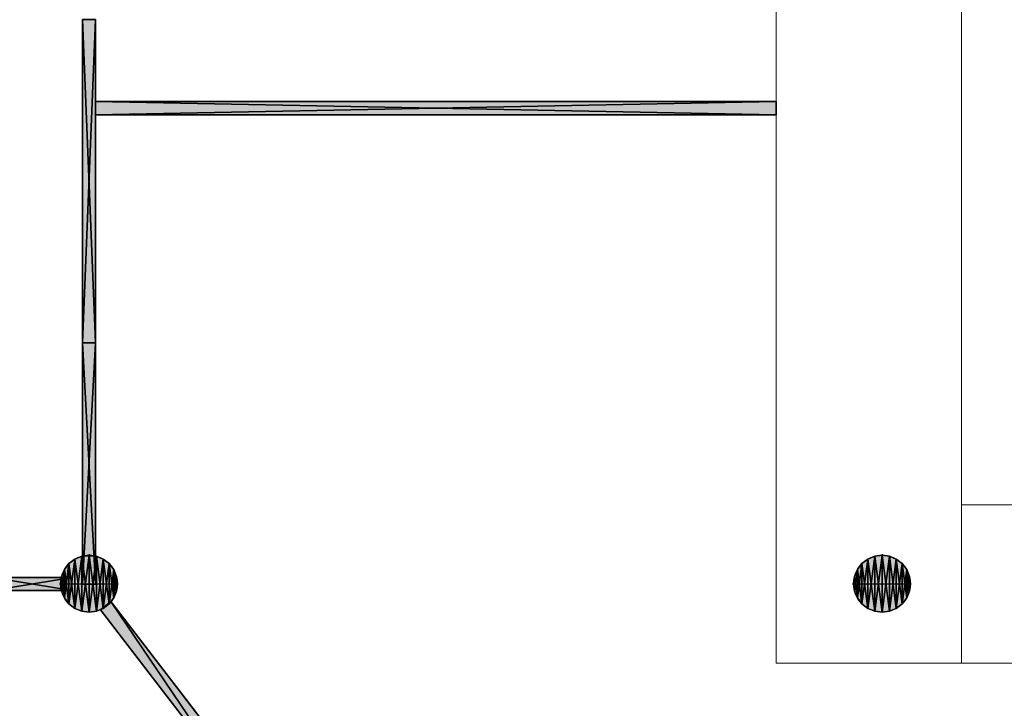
# Model space of a CAD drawing. Header units: inches. Extents: x 15 to 546804, y -66 to 267312.
# Tile 278 of 478: x 408342 to 415792, y 141915 to 147126. Entities that reach past the tile are written whole.
import ezdxf

# ---------------------------------------------------------------- set-up
doc = ezdxf.new("R2010")
doc.units = ezdxf.units.IN
doc.header["$MEASUREMENT"] = 0

msp = doc.modelspace()

# ---------------------------------------------------------------- hatches: boundary and pattern name
at = {"lineweight": 20}
h = msp.add_hatch(color=7, dxfattribs=at)
h.dxf.hatch_style = 1
h.paths.add_polyline_path([(408817.1, 143067.2), (408917.1, 143067.2), (408917.1, 147124.8), (408817.1, 147124.8)])
h = msp.add_hatch(color=7, dxfattribs=at)
h.dxf.hatch_style = 1
h.paths.add_polyline_path([(406419.1, 145905.7), (405815.1, 145905.7), (405815.1, 145805.7), (406419.1, 145805.7)])
h.paths.add_polyline_path([(405715.1, 146505.7), (401067.1, 146505.7), (401067.1, 146405.7), (405715.1, 146405.7)])
h.paths.add_polyline_path([(414067.1, 146505.7), (408917.1, 146505.7), (408917.1, 146405.7), (414067.1, 146405.7)])
h = msp.add_hatch(color=7, dxfattribs=at)
h.dxf.hatch_style = 1
h.paths.add_polyline_path([(408867.1, 143073.1), (408867.1, 142857.7), (409082.5, 142857.7, 0.414214)])
h.paths.add_polyline_path([(408867.1, 143073.1, 0.414214), (408651.7, 142857.7), (408867.1, 142857.7)])
h.paths.add_polyline_path([(408867.1, 142857.7), (408651.7, 142857.7, 0.414214), (408867.1, 142642.3)])
h.paths.add_polyline_path([(409082.5, 142857.7), (408867.1, 142857.7), (408867.1, 142642.3, 0.414214)])
h = msp.add_hatch(color=7, dxfattribs=at)
h.dxf.hatch_style = 1
h.paths.add_polyline_path([(414867.1, 143073.1), (414867.1, 142857.7), (415082.5, 142857.7, 0.414214)])
h.paths.add_polyline_path([(414867.1, 143073.1, 0.414214), (414651.7, 142857.7), (414867.1, 142857.7)])
h.paths.add_polyline_path([(414867.1, 142857.7), (414651.7, 142857.7, 0.414214), (414867.1, 142642.3)])
h.paths.add_polyline_path([(415082.5, 142857.7), (414867.1, 142857.7), (414867.1, 142642.3, 0.414214)])
h = msp.add_hatch(color=7, dxfattribs=at)
h.dxf.hatch_style = 1
h.paths.add_polyline_path([(408657.1, 142905.7), (408132.8, 142905.7), (408132.8, 142805.7), (408658, 142805.7, -0.060993), (408651.7, 142857.7, -0.056264)])
h.paths.add_polyline_path([(407203.8, 142905.7), (406709, 142905.7, -0.056264), (406714.4, 142857.7, -0.060993), (406708, 142805.7), (407203.8, 142805.7)])
h = msp.add_hatch(color=7, dxfattribs=at)
h.dxf.hatch_style = 1
h.paths.add_polyline_path([(408954, 142660.5), (409965.5, 141343.7), (410043.1, 141403.3), (409032.5, 142722.5)])

# ---------------------------------------------------------------- linework, layer by layer
at = {"color": 7, "lineweight": 20}
for p, q in [((415467.1, 157855.7), (415467.1, 143455.7)), ((415467.1, 157855.7, 300), (415467.1, 143455.7, 300)), ((415467.1, 157855.7, 7500), (415467.1, 143455.7, 7500)), ((415467.1, 157855.7, 3000), (415467.1, 143135.7, 3000)), ((415467.1, 157855.7), (415467.1, 143455.7)), ((414067.1, 156655.7, 300), (414067.1, 142255.7, 300)), ((414067.1, 156655.7), (414067.1, 142255.7)), ((414067.1, 156655.7, 300), (414067.1, 142255.7, 300)), ((414067.1, 156655.7, 300), (414067.1, 142255.7, 300)), ((408917.1, 147124.8, 0), (408817.1, 147124.8, 0)), ((408817.1, 147124.8, 0), (408817.1, 143067.2, 0)), ((408917.1, 143067.2, 0), (408917.1, 147124.8, 0)), ((415467.1, 143455.7, 300), (415467.1, 142255.7, 300)), ((435867.1, 143455.7), (415467.1, 143455.7)), ((415467.1, 143455.7, 300), (435867.1, 143455.7, 300)), ((415467.1, 143455.7, 7500), (435867.1, 143455.7, 7500)), ((415467.1, 143455.7), (435867.1, 143455.7)), ((408817.1, 143067.2, 0), (408917.1, 143067.2, 0)), ((408867.1, 142798.7, 300), (408867.1, 142855.7, 300)), ((409032.5, 142722.5), (408954, 142660.5)), ((410043.1, 141403.3), (409032.5, 142722.5)), ((408954, 142660.5), (409965.5, 141343.7)), ((414067.1, 142255.7, 300), (415467.1, 142255.7, 300)), ((414067.1, 142255.7), (415467.1, 142255.7)), ((414067.1, 142255.7, 300), (414067.1, 142255.7)), ((414067.1, 142255.7, 300), (425667.1, 142255.7, 300)), ((414067.1, 142255.7, 300), (420867.1, 142255.7, 300)), ((414467.1, 142255.7, 300), (425667.1, 142255.7, 300)), ((435867.1, 142255.7, 300), (415467.1, 142255.7, 300)), ((435867.1, 142255.7), (415467.1, 142255.7))]:
    msp.add_line(p, q, dxfattribs=at)
at = {"color": 7}
for p, q in [((408817.1, 147127, 300), (408817.1, 144680.7, 300)), ((408817.1, 147127, 3000), (408817.1, 144680.7, 3000)), ((408917.1, 147127, 3000), (408917.1, 144680.7, 3000)), ((408917.1, 147127, 300), (408917.1, 144680.7, 300)), ((414067.1, 146505.7, 300), (408917.1, 146505.7, 300)), ((408917.1, 146505.7, 300), (408917.1, 146405.7, 300)), ((408917.1, 146505.7, 300), (408917.1, 146505.7, 3000)), ((414067.1, 146505.7, 3000), (408917.1, 146505.7, 3000)), ((408917.1, 146505.7, 3000), (408917.1, 146405.7, 3000)), ((414067.1, 146405.7, 300), (414067.1, 146505.7, 300)), ((414067.1, 146505.7, 300), (414067.1, 146505.7, 3000)), ((414067.1, 146405.7, 3000), (414067.1, 146505.7, 3000)), ((408917.1, 146405.7, 300), (414067.1, 146405.7, 300)), ((408917.1, 146405.7, 3000), (414067.1, 146405.7, 3000)), ((408917.1, 146405.7, 300), (408917.1, 146405.7, 3000)), ((414067.1, 146405.7, 300), (414067.1, 146405.7, 3000)), ((408817.1, 142855.7, 300), (408817.1, 144680.7, 300)), ((408817.1, 142855.7, 3000), (408817.1, 144680.7, 3000)), ((408917.1, 144680.7, 300), (408917.1, 142855.7, 300)), ((408917.1, 144680.7, 3000), (408917.1, 142855.7, 3000)), ((408759.4, 143044.3, 0), (408759.4, 143044.3, 7000)), ((408811.4, 143065.8, 0), (408811.4, 143065.8, 7000)), ((408867.1, 143080.7, 0), (408867.1, 143073.1, 0)), ((408867.1, 143073.1, 0), (408867.1, 143073.1, 7000)), ((408867.1, 143073.1, 0), (408867.1, 142642.3, 0)), ((408922.9, 143065.8, 0), (408922.9, 143065.8, 7000)), ((408974.8, 143044.3, 0), (408974.8, 143044.3, 7000)), ((414759.4, 143044.3, 0), (414759.4, 143044.3, 7000)), ((414811.4, 143065.8, 0), (414811.4, 143065.8, 7000)), ((414867.1, 143080.7, 0), (414867.1, 143073.1, 0)), ((414867.1, 143073.1, 0), (414867.1, 143073.1, 7000)), ((414867.1, 143073.1, 0), (414867.1, 142642.3, 0)), ((414922.9, 143065.8, 0), (414922.9, 143065.8, 7000)), ((414974.8, 143044.3, 0), (414974.8, 143044.3, 7000)), ((408680.5, 142965.4, 0), (408680.5, 142965.4, 7000)), ((408714.8, 143010, 0), (408714.8, 143010, 7000)), ((409019.4, 143010, 0), (409019.4, 143010, 7000)), ((409053.7, 142965.4, 0), (409053.7, 142965.4, 7000)), ((414680.5, 142965.4, 0), (414680.5, 142965.4, 7000)), ((414714.8, 143010, 0), (414714.8, 143010, 7000)), ((415019.4, 143010, 0), (415019.4, 143010, 7000)), ((415053.7, 142965.4, 0), (415053.7, 142965.4, 7000)), ((408132.8, 142905.7, 300), (408736.1, 142905.7, 300)), ((408132.8, 142905.7, 3000), (408736.1, 142905.7, 3000)), ((408659, 142913.4, 0), (408659, 142913.4, 7000)), ((408736.1, 142905.7, 3000), (408736.1, 142805.7, 3000)), ((408736.1, 142905.7, 300), (408736.1, 142905.7, 3000)), ((408736.1, 142905.7, 300), (408736.1, 142805.7, 300)), ((409075.2, 142913.4, 0), (409075.2, 142913.4, 7000)), ((414659, 142913.4, 0), (414659, 142913.4, 7000)), ((415075.2, 142913.4, 0), (415075.2, 142913.4, 7000)), ((408644.1, 142857.7, 0), (408651.7, 142857.7, 0)), ((408651.7, 142857.7, 0), (408651.7, 142857.7, 7000)), ((408651.7, 142857.7, 0), (409082.5, 142857.7, 0)), ((408917.1, 142855.7, 300), (408817.1, 142855.7, 300)), ((408817.1, 142855.7, 300), (408817.1, 142855.7, 3000)), ((408917.1, 142855.7, 3000), (408817.1, 142855.7, 3000)), ((408917.1, 142855.7, 300), (408917.1, 142855.7, 3000)), ((409082.5, 142857.7, 0), (409082.5, 142857.7, 7000)), ((414644.1, 142857.7, 0), (414651.7, 142857.7, 0)), ((414651.7, 142857.7, 0), (414651.7, 142857.7, 7000)), ((414651.7, 142857.7, 0), (415082.5, 142857.7, 0)), ((415082.5, 142857.7, 0), (415082.5, 142857.7, 7000)), ((408736.1, 142805.7, 3000), (408132.8, 142805.7, 3000)), ((408736.1, 142805.7, 300), (408132.8, 142805.7, 300)), ((408659, 142801.9, 0), (408659, 142801.9, 7000)), ((408680.5, 142750, 0), (408680.5, 142750, 7000)), ((408736.1, 142805.7, 300), (408736.1, 142805.7, 3000)), ((409053.7, 142750, 0), (409053.7, 142750, 7000)), ((409075.2, 142801.9, 0), (409075.2, 142801.9, 7000)), ((414659, 142801.9, 0), (414659, 142801.9, 7000)), ((414680.5, 142750, 0), (414680.5, 142750, 7000)), ((415053.7, 142750, 0), (415053.7, 142750, 7000)), ((415075.2, 142801.9, 0), (415075.2, 142801.9, 7000)), ((408714.8, 142705.4, 0), (408714.8, 142705.4, 7000)), ((408759.4, 142671.1, 0), (408759.4, 142671.1, 7000)), ((409032.5, 142722.5, 300), (408953.2, 142661.6, 300)), ((409032.5, 142722.5, 3000), (408953.2, 142661.6, 3000)), ((408974.8, 142671.1, 0), (408974.8, 142671.1, 7000)), ((409019.4, 142705.4, 0), (409019.4, 142705.4, 7000)), ((410044.8, 141404.6, 300), (409032.5, 142722.5, 300)), ((410044.8, 141404.6, 3000), (409032.5, 142722.5, 3000)), ((409032.5, 142722.5, 300), (409032.5, 142722.5, 3000)), ((414714.8, 142705.4, 0), (414714.8, 142705.4, 7000)), ((414759.4, 142671.1, 0), (414759.4, 142671.1, 7000)), ((414974.8, 142671.1, 0), (414974.8, 142671.1, 7000)), ((415019.4, 142705.4, 0), (415019.4, 142705.4, 7000)), ((408811.4, 142649.6, 0), (408811.4, 142649.6, 7000)), ((408867.1, 142642.3, 0), (408867.1, 142642.3, 7000)), ((408922.9, 142649.6, 0), (408922.9, 142649.6, 7000)), ((408953.2, 142661.6, 300), (409965.5, 141343.7, 300)), ((408953.2, 142661.6, 3000), (409965.5, 141343.7, 3000)), ((408953.2, 142661.6, 300), (408953.2, 142661.6, 3000)), ((414811.4, 142649.6, 0), (414811.4, 142649.6, 7000)), ((414867.1, 142642.3, 0), (414867.1, 142642.3, 7000)), ((414922.9, 142649.6, 0), (414922.9, 142649.6, 7000))]:
    msp.add_line(p, q, dxfattribs=at)
for centre in [(408867.1, 142857.7, 7000), (408867.1, 142857.7, 0), (414867.1, 142857.7, 7000), (414867.1, 142857.7, 0)]:
    msp.add_circle(centre, 215.4, dxfattribs=at)
at = {"color": 7, "lineweight": 20}
for points, invisible_edges in [([(414067.1, 156655.7), (415467.1, 157855.7), (414067.1, 142255.7)], 3), ([(414067.1, 142255.7), (415467.1, 157855.7), (415467.1, 142255.7)], 3), ([(415467.1, 157855.7, 300), (415467.1, 142255.7, 300), (415467.1, 143455.7, 300)], 1), ([(415467.1, 142255.7), (415467.1, 157855.7), (415467.1, 143455.7)], 13), ([(415467.1, 157855.7), (415467.1, 143455.7, 300), (415467.1, 143455.7)], 1), ([(415467.1, 143455.7, 300), (415467.1, 157855.7), (415467.1, 157855.7, 300)], 1), ([(414067.1, 156655.7, 300), (401067.1, 139805.7, 300), (401067.1, 156655.7, 300)], 1), ([(401067.1, 139805.7, 300), (414067.1, 156655.7, 300), (404282.1, 139805.7, 300)], 3), ([(408867.1, 142855.7, 300), (414067.1, 156655.7, 300), (408867.1, 142798.7, 300)], 3), ([(414067.1, 142255.7, 300), (413889.1, 139061.5, 300), (414067.1, 156655.7, 300)], 3), ([(414067.1, 156655.7, 300), (414067.1, 142255.7), (414067.1, 142255.7, 300)], 1), ([(414067.1, 142255.7), (414067.1, 156655.7, 300), (414067.1, 156655.7)], 1), ([(415467.1, 142255.7, 300), (414067.1, 156655.7, 300), (414067.1, 142255.7, 300)], 1), ([(415467.1, 142255.7), (415467.1, 143455.7), (435867.1, 143455.7)], 13), ([(415467.1, 142255.7), (435867.1, 143455.7), (435867.1, 142255.7)], 3), ([(435867.1, 142255.7, 300), (415467.1, 143455.7, 300), (415467.1, 142255.7, 300)], 1), ([(415467.1, 143455.7, 300), (435867.1, 142255.7, 300), (435867.1, 143455.7, 300)], 1), ([(415467.1, 143455.7), (435867.1, 143455.7, 300), (435867.1, 143455.7)], 1), ([(435867.1, 143455.7, 300), (415467.1, 143455.7), (415467.1, 143455.7, 300)], 1), ([(417167.1, 138155.7, 300), (414067.1, 142255.7, 300), (420867.1, 142255.7, 300)], 13), ([(415467.1, 142255.7), (414067.1, 142255.7, 300), (414067.1, 142255.7)], 1), ([(414067.1, 142255.7, 300), (415467.1, 142255.7), (415467.1, 142255.7, 300)], 1), ([(435867.1, 142255.7, 300), (415467.1, 142255.7), (435867.1, 142255.7)], 1), ([(415467.1, 142255.7), (435867.1, 142255.7, 300), (415467.1, 142255.7, 300)], 1)]:
    msp.add_3dface(points, dxfattribs=dict(at, invisible_edges=invisible_edges))

# ---------------------------------------------------------------- meshes
at = {"color": 7}
mesh = msp.add_polyface(dxfattribs=at)
corners = [(408917.1, 144680.7, 3000), (408817.1, 147127, 3000), (408817.1, 144680.7, 3000), (408917.1, 147127, 3000)]
mesh.append_faces([[corners[k] for k in face] for face in [(0, 1, 2), (1, 0, 3)]], dxfattribs={"vtx0": -1, "color": 7})
mesh = msp.add_polyface(dxfattribs=at)
corners = [(408917.1, 147127, 300), (408817.1, 144680.7, 300), (408817.1, 147127, 300), (408917.1, 144680.7, 300)]
mesh.append_faces([[corners[k] for k in face] for face in [(0, 1, 2), (1, 0, 3)]], dxfattribs={"vtx0": -1, "color": 7})
mesh = msp.add_polyface(dxfattribs=at)
corners = [(408817.1, 144680.7, 3000), (408817.1, 142855.7, 300), (408817.1, 142855.7, 3000), (408817.1, 144680.7, 300), (408817.1, 147127, 3000), (408817.1, 147127, 300)]
mesh.append_faces([[corners[k] for k in face] for face in [(0, 1, 2), (3, 4, 5)]], dxfattribs={"vtx0": -1, "color": 7})
mesh.append_faces([[corners[k] for k in face] for face in [(1, 0, 3)]], dxfattribs={"vtx0": -1, "vtx1": -1, "color": 7})
mesh.append_faces([[corners[k] for k in face] for face in [(3, 0, 4)]], dxfattribs={"vtx0": -1, "vtx2": -1, "color": 7})
mesh = msp.add_polyface(dxfattribs=at)
corners = [(408917.1, 144680.7, 300), (408917.1, 142855.7, 3000), (408917.1, 142855.7, 300), (408917.1, 144680.7, 3000), (408917.1, 147127, 300), (408917.1, 147127, 3000)]
mesh.append_faces([[corners[k] for k in face] for face in [(0, 1, 2), (3, 4, 5)]], dxfattribs={"vtx0": -1, "color": 7})
mesh.append_faces([[corners[k] for k in face] for face in [(1, 0, 3)]], dxfattribs={"vtx0": -1, "vtx1": -1, "color": 7})
mesh.append_faces([[corners[k] for k in face] for face in [(3, 0, 4)]], dxfattribs={"vtx0": -1, "vtx2": -1, "color": 7})
mesh = msp.add_polyface(dxfattribs=at)
corners = [(414067.1, 146505.7, 300), (408917.1, 146405.7, 300), (408917.1, 146505.7, 300), (414067.1, 146405.7, 300)]
mesh.append_faces([[corners[k] for k in face] for face in [(0, 1, 2), (1, 0, 3)]], dxfattribs={"vtx0": -1, "color": 7})
mesh = msp.add_polyface(dxfattribs=at)
corners = [(408917.1, 146505.7, 3000), (414067.1, 146505.7, 300), (408917.1, 146505.7, 300), (414067.1, 146505.7, 3000)]
mesh.append_faces([[corners[k] for k in face] for face in [(0, 1, 2), (1, 0, 3)]], dxfattribs={"vtx0": -1, "color": 7})
mesh = msp.add_polyface(dxfattribs=at)
corners = [(408917.1, 146505.7, 3000), (408917.1, 146405.7, 300), (408917.1, 146405.7, 3000), (408917.1, 146505.7, 300)]
mesh.append_faces([[corners[k] for k in face] for face in [(0, 1, 2), (1, 0, 3)]], dxfattribs={"vtx0": -1, "color": 7})
mesh = msp.add_polyface(dxfattribs=at)
corners = [(414067.1, 146405.7, 3000), (408917.1, 146505.7, 3000), (408917.1, 146405.7, 3000), (414067.1, 146505.7, 3000)]
mesh.append_faces([[corners[k] for k in face] for face in [(0, 1, 2), (1, 0, 3)]], dxfattribs={"vtx0": -1, "color": 7})
mesh = msp.add_polyface(dxfattribs=at)
corners = [(414067.1, 146505.7, 300), (414067.1, 146405.7, 3000), (414067.1, 146405.7, 300), (414067.1, 146505.7, 3000)]
mesh.append_faces([[corners[k] for k in face] for face in [(0, 1, 2), (1, 0, 3)]], dxfattribs={"vtx0": -1, "color": 7})
mesh = msp.add_polyface(dxfattribs=at)
corners = [(414067.1, 146405.7, 3000), (408917.1, 146405.7, 300), (414067.1, 146405.7, 300), (408917.1, 146405.7, 3000)]
mesh.append_faces([[corners[k] for k in face] for face in [(0, 1, 2), (1, 0, 3)]], dxfattribs={"vtx0": -1, "color": 7})
mesh = msp.add_polyface(dxfattribs=at)
corners = [(408917.1, 144680.7, 300), (408817.1, 142855.7, 300), (408817.1, 144680.7, 300), (408917.1, 142855.7, 300)]
mesh.append_faces([[corners[k] for k in face] for face in [(0, 1, 2), (1, 0, 3)]], dxfattribs={"vtx0": -1, "color": 7})
mesh = msp.add_polyface(dxfattribs=at)
corners = [(408917.1, 142855.7, 3000), (408817.1, 144680.7, 3000), (408817.1, 142855.7, 3000), (408917.1, 144680.7, 3000)]
mesh.append_faces([[corners[k] for k in face] for face in [(0, 1, 2), (1, 0, 3)]], dxfattribs={"vtx0": -1, "color": 7})
mesh = msp.add_polyface(dxfattribs=at)
corners = [(408659, 142801.9, 7000), (408659, 142913.4, 7000), (408651.7, 142857.7, 7000), (408680.5, 142750, 7000), (408680.5, 142965.4, 7000), (408714.8, 142705.4, 7000), (408714.8, 143010, 7000), (408759.4, 142671.1, 7000), (408759.4, 143044.3, 7000), (408811.4, 142649.6, 7000), (408811.4, 143065.8, 7000), (408867.1, 142642.3, 7000), (408867.1, 143073.1, 7000), (408922.9, 142649.6, 7000), (408922.9, 143065.8, 7000), (408974.8, 142671.1, 7000), (408974.8, 143044.3, 7000), (409019.4, 142705.4, 7000), (409019.4, 143010, 7000), (409053.7, 142750, 7000), (409053.7, 142965.4, 7000), (409075.2, 142801.9, 7000), (409075.2, 142913.4, 7000), (409082.5, 142857.7, 7000)]
mesh.append_faces([[corners[k] for k in face] for face in [(0, 1, 2), (22, 21, 23)]], dxfattribs={"vtx0": -1, "color": 7})
mesh.append_faces([[corners[k] for k in face] for face in [(1, 3, 4), (4, 5, 6), (6, 7, 8), (8, 9, 10), (10, 11, 12), (12, 13, 14), (14, 15, 16), (16, 17, 18), (18, 19, 20), (20, 21, 22)]], dxfattribs={"vtx0": -1, "vtx1": -1, "color": 7})
mesh.append_faces([[corners[k] for k in face] for face in [(1, 0, 3), (4, 3, 5), (6, 5, 7), (8, 7, 9), (10, 9, 11), (12, 11, 13), (14, 13, 15), (16, 15, 17), (18, 17, 19), (20, 19, 21)]], dxfattribs={"vtx0": -1, "vtx2": -1, "color": 7})
mesh = msp.add_polyface(dxfattribs=at)
corners = [(408659, 142913.4, 0), (408659, 142801.9, 0), (408651.7, 142857.7, 0), (408680.5, 142965.4, 0), (408680.5, 142750, 0), (408714.8, 143010, 0), (408714.8, 142705.4, 0), (408759.4, 143044.3, 0), (408759.4, 142671.1, 0), (408811.4, 143065.8, 0), (408811.4, 142649.6, 0), (408867.1, 143073.1, 0), (408867.1, 142642.3, 0), (408922.9, 143065.8, 0), (408922.9, 142649.6, 0), (408974.8, 143044.3, 0), (408974.8, 142671.1, 0), (409019.4, 143010, 0), (409019.4, 142705.4, 0), (409053.7, 142965.4, 0), (409053.7, 142750, 0), (409075.2, 142913.4, 0), (409075.2, 142801.9, 0), (409082.5, 142857.7, 0)]
mesh.append_faces([[corners[k] for k in face] for face in [(0, 1, 2), (22, 21, 23)]], dxfattribs={"vtx0": -1, "color": 7})
mesh.append_faces([[corners[k] for k in face] for face in [(1, 3, 4), (4, 5, 6), (6, 7, 8), (8, 9, 10), (10, 11, 12), (12, 13, 14), (14, 15, 16), (16, 17, 18), (18, 19, 20), (20, 21, 22)]], dxfattribs={"vtx0": -1, "vtx1": -1, "color": 7})
mesh.append_faces([[corners[k] for k in face] for face in [(1, 0, 3), (4, 3, 5), (6, 5, 7), (8, 7, 9), (10, 9, 11), (12, 11, 13), (14, 13, 15), (16, 15, 17), (18, 17, 19), (20, 19, 21)]], dxfattribs={"vtx0": -1, "vtx2": -1, "color": 7})
mesh = msp.add_polyface(dxfattribs=at)
corners = [(408714.8, 143010, 7000), (408759.4, 143044.3, 0), (408714.8, 143010, 0), (408759.4, 143044.3, 7000)]
mesh.append_faces([[corners[k] for k in face] for face in [(0, 1, 2), (1, 0, 3)]], dxfattribs={"vtx0": -1, "color": 7})
mesh = msp.add_polyface(dxfattribs=at)
corners = [(408759.4, 143044.3, 7000), (408811.4, 143065.8, 0), (408759.4, 143044.3, 0), (408811.4, 143065.8, 7000)]
mesh.append_faces([[corners[k] for k in face] for face in [(0, 1, 2), (1, 0, 3)]], dxfattribs={"vtx0": -1, "color": 7})
mesh = msp.add_polyface(dxfattribs=at)
corners = [(408811.4, 143065.8, 7000), (408867.1, 143073.1, 0), (408811.4, 143065.8, 0), (408867.1, 143073.1, 7000)]
mesh.append_faces([[corners[k] for k in face] for face in [(0, 1, 2), (1, 0, 3)]], dxfattribs={"vtx0": -1, "color": 7})
mesh = msp.add_polyface(dxfattribs=at)
corners = [(408867.1, 143073.1, 7000), (408922.9, 143065.8, 0), (408867.1, 143073.1, 0), (408922.9, 143065.8, 7000)]
mesh.append_faces([[corners[k] for k in face] for face in [(0, 1, 2), (1, 0, 3)]], dxfattribs={"vtx0": -1, "color": 7})
mesh = msp.add_polyface(dxfattribs=at)
corners = [(408922.9, 143065.8, 7000), (408974.8, 143044.3, 0), (408922.9, 143065.8, 0), (408974.8, 143044.3, 7000)]
mesh.append_faces([[corners[k] for k in face] for face in [(0, 1, 2), (1, 0, 3)]], dxfattribs={"vtx0": -1, "color": 7})
mesh = msp.add_polyface(dxfattribs=at)
corners = [(408974.8, 143044.3, 7000), (409019.4, 143010, 0), (408974.8, 143044.3, 0), (409019.4, 143010, 7000)]
mesh.append_faces([[corners[k] for k in face] for face in [(0, 1, 2), (1, 0, 3)]], dxfattribs={"vtx0": -1, "color": 7})
mesh = msp.add_polyface(dxfattribs=at)
corners = [(414659, 142801.9, 7000), (414659, 142913.4, 7000), (414651.7, 142857.7, 7000), (414680.5, 142750, 7000), (414680.5, 142965.4, 7000), (414714.8, 142705.4, 7000), (414714.8, 143010, 7000), (414759.4, 142671.1, 7000), (414759.4, 143044.3, 7000), (414811.4, 142649.6, 7000), (414811.4, 143065.8, 7000), (414867.1, 142642.3, 7000), (414867.1, 143073.1, 7000), (414922.9, 142649.6, 7000), (414922.9, 143065.8, 7000), (414974.8, 142671.1, 7000), (414974.8, 143044.3, 7000), (415019.4, 142705.4, 7000), (415019.4, 143010, 7000), (415053.7, 142750, 7000), (415053.7, 142965.4, 7000), (415075.2, 142801.9, 7000), (415075.2, 142913.4, 7000), (415082.5, 142857.7, 7000)]
mesh.append_faces([[corners[k] for k in face] for face in [(0, 1, 2), (22, 21, 23)]], dxfattribs={"vtx0": -1, "color": 7})
mesh.append_faces([[corners[k] for k in face] for face in [(1, 3, 4), (4, 5, 6), (6, 7, 8), (8, 9, 10), (10, 11, 12), (12, 13, 14), (14, 15, 16), (16, 17, 18), (18, 19, 20), (20, 21, 22)]], dxfattribs={"vtx0": -1, "vtx1": -1, "color": 7})
mesh.append_faces([[corners[k] for k in face] for face in [(1, 0, 3), (4, 3, 5), (6, 5, 7), (8, 7, 9), (10, 9, 11), (12, 11, 13), (14, 13, 15), (16, 15, 17), (18, 17, 19), (20, 19, 21)]], dxfattribs={"vtx0": -1, "vtx2": -1, "color": 7})
mesh = msp.add_polyface(dxfattribs=at)
corners = [(414659, 142913.4, 0), (414659, 142801.9, 0), (414651.7, 142857.7, 0), (414680.5, 142965.4, 0), (414680.5, 142750, 0), (414714.8, 143010, 0), (414714.8, 142705.4, 0), (414759.4, 143044.3, 0), (414759.4, 142671.1, 0), (414811.4, 143065.8, 0), (414811.4, 142649.6, 0), (414867.1, 143073.1, 0), (414867.1, 142642.3, 0), (414922.9, 143065.8, 0), (414922.9, 142649.6, 0), (414974.8, 143044.3, 0), (414974.8, 142671.1, 0), (415019.4, 143010, 0), (415019.4, 142705.4, 0), (415053.7, 142965.4, 0), (415053.7, 142750, 0), (415075.2, 142913.4, 0), (415075.2, 142801.9, 0), (415082.5, 142857.7, 0)]
mesh.append_faces([[corners[k] for k in face] for face in [(0, 1, 2), (22, 21, 23)]], dxfattribs={"vtx0": -1, "color": 7})
mesh.append_faces([[corners[k] for k in face] for face in [(1, 3, 4), (4, 5, 6), (6, 7, 8), (8, 9, 10), (10, 11, 12), (12, 13, 14), (14, 15, 16), (16, 17, 18), (18, 19, 20), (20, 21, 22)]], dxfattribs={"vtx0": -1, "vtx1": -1, "color": 7})
mesh.append_faces([[corners[k] for k in face] for face in [(1, 0, 3), (4, 3, 5), (6, 5, 7), (8, 7, 9), (10, 9, 11), (12, 11, 13), (14, 13, 15), (16, 15, 17), (18, 17, 19), (20, 19, 21)]], dxfattribs={"vtx0": -1, "vtx2": -1, "color": 7})
mesh = msp.add_polyface(dxfattribs=at)
corners = [(414714.8, 143010, 7000), (414759.4, 143044.3, 0), (414714.8, 143010, 0), (414759.4, 143044.3, 7000)]
mesh.append_faces([[corners[k] for k in face] for face in [(0, 1, 2), (1, 0, 3)]], dxfattribs={"vtx0": -1, "color": 7})
mesh = msp.add_polyface(dxfattribs=at)
corners = [(414759.4, 143044.3, 7000), (414811.4, 143065.8, 0), (414759.4, 143044.3, 0), (414811.4, 143065.8, 7000)]
mesh.append_faces([[corners[k] for k in face] for face in [(0, 1, 2), (1, 0, 3)]], dxfattribs={"vtx0": -1, "color": 7})
mesh = msp.add_polyface(dxfattribs=at)
corners = [(414811.4, 143065.8, 7000), (414867.1, 143073.1, 0), (414811.4, 143065.8, 0), (414867.1, 143073.1, 7000)]
mesh.append_faces([[corners[k] for k in face] for face in [(0, 1, 2), (1, 0, 3)]], dxfattribs={"vtx0": -1, "color": 7})
mesh = msp.add_polyface(dxfattribs=at)
corners = [(414867.1, 143073.1, 7000), (414922.9, 143065.8, 0), (414867.1, 143073.1, 0), (414922.9, 143065.8, 7000)]
mesh.append_faces([[corners[k] for k in face] for face in [(0, 1, 2), (1, 0, 3)]], dxfattribs={"vtx0": -1, "color": 7})
mesh = msp.add_polyface(dxfattribs=at)
corners = [(414922.9, 143065.8, 7000), (414974.8, 143044.3, 0), (414922.9, 143065.8, 0), (414974.8, 143044.3, 7000)]
mesh.append_faces([[corners[k] for k in face] for face in [(0, 1, 2), (1, 0, 3)]], dxfattribs={"vtx0": -1, "color": 7})
mesh = msp.add_polyface(dxfattribs=at)
corners = [(414974.8, 143044.3, 7000), (415019.4, 143010, 0), (414974.8, 143044.3, 0), (415019.4, 143010, 7000)]
mesh.append_faces([[corners[k] for k in face] for face in [(0, 1, 2), (1, 0, 3)]], dxfattribs={"vtx0": -1, "color": 7})
mesh = msp.add_polyface(dxfattribs=at)
corners = [(408680.5, 142965.4, 7000), (408659, 142913.4, 0), (408659, 142913.4, 7000), (408680.5, 142965.4, 0)]
mesh.append_faces([[corners[k] for k in face] for face in [(0, 1, 2), (1, 0, 3)]], dxfattribs={"vtx0": -1, "color": 7})
mesh = msp.add_polyface(dxfattribs=at)
corners = [(408714.8, 143010, 7000), (408680.5, 142965.4, 0), (408680.5, 142965.4, 7000), (408714.8, 143010, 0)]
mesh.append_faces([[corners[k] for k in face] for face in [(0, 1, 2), (1, 0, 3)]], dxfattribs={"vtx0": -1, "color": 7})
mesh = msp.add_polyface(dxfattribs=at)
corners = [(409019.4, 143010, 0), (409053.7, 142965.4, 7000), (409053.7, 142965.4, 0), (409019.4, 143010, 7000)]
mesh.append_faces([[corners[k] for k in face] for face in [(0, 1, 2), (1, 0, 3)]], dxfattribs={"vtx0": -1, "color": 7})
mesh = msp.add_polyface(dxfattribs=at)
corners = [(409053.7, 142965.4, 0), (409075.2, 142913.4, 7000), (409075.2, 142913.4, 0), (409053.7, 142965.4, 7000)]
mesh.append_faces([[corners[k] for k in face] for face in [(0, 1, 2), (1, 0, 3)]], dxfattribs={"vtx0": -1, "color": 7})
mesh = msp.add_polyface(dxfattribs=at)
corners = [(414680.5, 142965.4, 7000), (414659, 142913.4, 0), (414659, 142913.4, 7000), (414680.5, 142965.4, 0)]
mesh.append_faces([[corners[k] for k in face] for face in [(0, 1, 2), (1, 0, 3)]], dxfattribs={"vtx0": -1, "color": 7})
mesh = msp.add_polyface(dxfattribs=at)
corners = [(414714.8, 143010, 7000), (414680.5, 142965.4, 0), (414680.5, 142965.4, 7000), (414714.8, 143010, 0)]
mesh.append_faces([[corners[k] for k in face] for face in [(0, 1, 2), (1, 0, 3)]], dxfattribs={"vtx0": -1, "color": 7})
mesh = msp.add_polyface(dxfattribs=at)
corners = [(415019.4, 143010, 0), (415053.7, 142965.4, 7000), (415053.7, 142965.4, 0), (415019.4, 143010, 7000)]
mesh.append_faces([[corners[k] for k in face] for face in [(0, 1, 2), (1, 0, 3)]], dxfattribs={"vtx0": -1, "color": 7})
mesh = msp.add_polyface(dxfattribs=at)
corners = [(415053.7, 142965.4, 0), (415075.2, 142913.4, 7000), (415075.2, 142913.4, 0), (415053.7, 142965.4, 7000)]
mesh.append_faces([[corners[k] for k in face] for face in [(0, 1, 2), (1, 0, 3)]], dxfattribs={"vtx0": -1, "color": 7})
mesh = msp.add_polyface(dxfattribs=at)
corners = [(408736.1, 142905.7, 300), (408132.8, 142905.7, 3000), (408132.8, 142905.7, 300), (408736.1, 142905.7, 3000)]
mesh.append_faces([[corners[k] for k in face] for face in [(2, 1, 0), (3, 0, 1)]], dxfattribs={"vtx1": -1, "color": 7})
mesh = msp.add_polyface(dxfattribs=at)
corners = [(408736.1, 142805.7, 300), (408132.8, 142905.7, 300), (408132.8, 142805.7, 300), (408736.1, 142905.7, 300)]
mesh.append_faces([[corners[k] for k in face] for face in [(2, 1, 0), (3, 0, 1)]], dxfattribs={"vtx1": -1, "color": 7})
mesh = msp.add_polyface(dxfattribs=at)
corners = [(408736.1, 142905.7, 3000), (408132.8, 142805.7, 3000), (408132.8, 142905.7, 3000), (408736.1, 142805.7, 3000)]
mesh.append_faces([[corners[k] for k in face] for face in [(2, 1, 0), (3, 0, 1)]], dxfattribs={"vtx1": -1, "color": 7})
mesh = msp.add_polyface(dxfattribs=at)
corners = [(408659, 142913.4, 7000), (408651.7, 142857.7, 0), (408651.7, 142857.7, 7000), (408659, 142913.4, 0)]
mesh.append_faces([[corners[k] for k in face] for face in [(0, 1, 2), (1, 0, 3)]], dxfattribs={"vtx0": -1, "color": 7})
mesh = msp.add_polyface(dxfattribs=at)
corners = [(408736.1, 142805.7, 300), (408736.1, 142905.7, 3000), (408736.1, 142905.7, 300), (408736.1, 142805.7, 3000)]
mesh.append_faces([[corners[k] for k in face] for face in [(2, 1, 0), (3, 0, 1)]], dxfattribs={"vtx1": -1, "color": 7})
mesh = msp.add_polyface(dxfattribs=at)
corners = [(409075.2, 142913.4, 0), (409082.5, 142857.7, 7000), (409082.5, 142857.7, 0), (409075.2, 142913.4, 7000)]
mesh.append_faces([[corners[k] for k in face] for face in [(0, 1, 2), (1, 0, 3)]], dxfattribs={"vtx0": -1, "color": 7})
mesh = msp.add_polyface(dxfattribs=at)
corners = [(414659, 142913.4, 7000), (414651.7, 142857.7, 0), (414651.7, 142857.7, 7000), (414659, 142913.4, 0)]
mesh.append_faces([[corners[k] for k in face] for face in [(0, 1, 2), (1, 0, 3)]], dxfattribs={"vtx0": -1, "color": 7})
mesh = msp.add_polyface(dxfattribs=at)
corners = [(415075.2, 142913.4, 0), (415082.5, 142857.7, 7000), (415082.5, 142857.7, 0), (415075.2, 142913.4, 7000)]
mesh.append_faces([[corners[k] for k in face] for face in [(0, 1, 2), (1, 0, 3)]], dxfattribs={"vtx0": -1, "color": 7})
mesh = msp.add_polyface(dxfattribs=at)
corners = [(408651.7, 142857.7, 7000), (408659, 142801.9, 0), (408659, 142801.9, 7000), (408651.7, 142857.7, 0)]
mesh.append_faces([[corners[k] for k in face] for face in [(0, 1, 2), (1, 0, 3)]], dxfattribs={"vtx0": -1, "color": 7})
mesh = msp.add_polyface(dxfattribs=at)
corners = [(408917.1, 142855.7, 3000), (408817.1, 142855.7, 300), (408917.1, 142855.7, 300), (408817.1, 142855.7, 3000)]
mesh.append_faces([[corners[k] for k in face] for face in [(0, 1, 2), (1, 0, 3)]], dxfattribs={"vtx0": -1, "color": 7})
mesh = msp.add_polyface(dxfattribs=at)
corners = [(409082.5, 142857.7, 0), (409075.2, 142801.9, 7000), (409075.2, 142801.9, 0), (409082.5, 142857.7, 7000)]
mesh.append_faces([[corners[k] for k in face] for face in [(0, 1, 2), (1, 0, 3)]], dxfattribs={"vtx0": -1, "color": 7})
mesh = msp.add_polyface(dxfattribs=at)
corners = [(414651.7, 142857.7, 7000), (414659, 142801.9, 0), (414659, 142801.9, 7000), (414651.7, 142857.7, 0)]
mesh.append_faces([[corners[k] for k in face] for face in [(0, 1, 2), (1, 0, 3)]], dxfattribs={"vtx0": -1, "color": 7})
mesh = msp.add_polyface(dxfattribs=at)
corners = [(415082.5, 142857.7, 0), (415075.2, 142801.9, 7000), (415075.2, 142801.9, 0), (415082.5, 142857.7, 7000)]
mesh.append_faces([[corners[k] for k in face] for face in [(0, 1, 2), (1, 0, 3)]], dxfattribs={"vtx0": -1, "color": 7})
mesh = msp.add_polyface(dxfattribs=at)
corners = [(408132.8, 142805.7, 3000), (408736.1, 142805.7, 300), (408132.8, 142805.7, 300), (408736.1, 142805.7, 3000)]
mesh.append_faces([[corners[k] for k in face] for face in [(2, 1, 0), (3, 0, 1)]], dxfattribs={"vtx1": -1, "color": 7})
mesh = msp.add_polyface(dxfattribs=at)
corners = [(408659, 142801.9, 7000), (408680.5, 142750, 0), (408680.5, 142750, 7000), (408659, 142801.9, 0)]
mesh.append_faces([[corners[k] for k in face] for face in [(0, 1, 2), (1, 0, 3)]], dxfattribs={"vtx0": -1, "color": 7})
mesh = msp.add_polyface(dxfattribs=at)
corners = [(408680.5, 142750, 7000), (408714.8, 142705.4, 0), (408714.8, 142705.4, 7000), (408680.5, 142750, 0)]
mesh.append_faces([[corners[k] for k in face] for face in [(0, 1, 2), (1, 0, 3)]], dxfattribs={"vtx0": -1, "color": 7})
mesh = msp.add_polyface(dxfattribs=at)
corners = [(409053.7, 142750, 0), (409019.4, 142705.4, 7000), (409019.4, 142705.4, 0), (409053.7, 142750, 7000)]
mesh.append_faces([[corners[k] for k in face] for face in [(0, 1, 2), (1, 0, 3)]], dxfattribs={"vtx0": -1, "color": 7})
mesh = msp.add_polyface(dxfattribs=at)
corners = [(409075.2, 142801.9, 0), (409053.7, 142750, 7000), (409053.7, 142750, 0), (409075.2, 142801.9, 7000)]
mesh.append_faces([[corners[k] for k in face] for face in [(0, 1, 2), (1, 0, 3)]], dxfattribs={"vtx0": -1, "color": 7})
mesh = msp.add_polyface(dxfattribs=at)
corners = [(414659, 142801.9, 7000), (414680.5, 142750, 0), (414680.5, 142750, 7000), (414659, 142801.9, 0)]
mesh.append_faces([[corners[k] for k in face] for face in [(0, 1, 2), (1, 0, 3)]], dxfattribs={"vtx0": -1, "color": 7})
mesh = msp.add_polyface(dxfattribs=at)
corners = [(414680.5, 142750, 7000), (414714.8, 142705.4, 0), (414714.8, 142705.4, 7000), (414680.5, 142750, 0)]
mesh.append_faces([[corners[k] for k in face] for face in [(0, 1, 2), (1, 0, 3)]], dxfattribs={"vtx0": -1, "color": 7})
mesh = msp.add_polyface(dxfattribs=at)
corners = [(415053.7, 142750, 0), (415019.4, 142705.4, 7000), (415019.4, 142705.4, 0), (415053.7, 142750, 7000)]
mesh.append_faces([[corners[k] for k in face] for face in [(0, 1, 2), (1, 0, 3)]], dxfattribs={"vtx0": -1, "color": 7})
mesh = msp.add_polyface(dxfattribs=at)
corners = [(415075.2, 142801.9, 0), (415053.7, 142750, 7000), (415053.7, 142750, 0), (415075.2, 142801.9, 7000)]
mesh.append_faces([[corners[k] for k in face] for face in [(0, 1, 2), (1, 0, 3)]], dxfattribs={"vtx0": -1, "color": 7})
mesh = msp.add_polyface(dxfattribs=at)
corners = [(408759.4, 142671.1, 7000), (408714.8, 142705.4, 0), (408759.4, 142671.1, 0), (408714.8, 142705.4, 7000)]
mesh.append_faces([[corners[k] for k in face] for face in [(0, 1, 2), (1, 0, 3)]], dxfattribs={"vtx0": -1, "color": 7})
mesh = msp.add_polyface(dxfattribs=at)
corners = [(408811.4, 142649.6, 7000), (408759.4, 142671.1, 0), (408811.4, 142649.6, 0), (408759.4, 142671.1, 7000)]
mesh.append_faces([[corners[k] for k in face] for face in [(0, 1, 2), (1, 0, 3)]], dxfattribs={"vtx0": -1, "color": 7})
mesh = msp.add_polyface(dxfattribs=at)
corners = [(408974.8, 142671.1, 7000), (408922.9, 142649.6, 0), (408974.8, 142671.1, 0), (408922.9, 142649.6, 7000)]
mesh.append_faces([[corners[k] for k in face] for face in [(0, 1, 2), (1, 0, 3)]], dxfattribs={"vtx0": -1, "color": 7})
mesh = msp.add_polyface(dxfattribs=at)
corners = [(409965.5, 141343.7, 300), (409032.5, 142722.5, 300), (410044.8, 141404.6, 300), (408953.2, 142661.6, 300)]
mesh.append_faces([[corners[k] for k in face] for face in [(0, 1, 2), (1, 0, 3)]], dxfattribs={"vtx0": -1, "color": 7})
mesh = msp.add_polyface(dxfattribs=at)
corners = [(409032.5, 142722.5, 3000), (409965.5, 141343.7, 3000), (410044.8, 141404.6, 3000), (408953.2, 142661.6, 3000)]
mesh.append_faces([[corners[k] for k in face] for face in [(0, 1, 2), (1, 0, 3)]], dxfattribs={"vtx0": -1, "color": 7})
mesh = msp.add_polyface(dxfattribs=at)
corners = [(408953.2, 142661.6, 3000), (409032.5, 142722.5, 300), (408953.2, 142661.6, 300), (409032.5, 142722.5, 3000)]
mesh.append_faces([[corners[k] for k in face] for face in [(0, 1, 2), (1, 0, 3)]], dxfattribs={"vtx0": -1, "color": 7})
mesh = msp.add_polyface(dxfattribs=at)
corners = [(409019.4, 142705.4, 7000), (408974.8, 142671.1, 0), (409019.4, 142705.4, 0), (408974.8, 142671.1, 7000)]
mesh.append_faces([[corners[k] for k in face] for face in [(0, 1, 2), (1, 0, 3)]], dxfattribs={"vtx0": -1, "color": 7})
mesh = msp.add_polyface(dxfattribs=at)
corners = [(410044.8, 141404.6, 3000), (409032.5, 142722.5, 300), (409032.5, 142722.5, 3000), (410044.8, 141404.6, 300)]
mesh.append_faces([[corners[k] for k in face] for face in [(0, 1, 2), (1, 0, 3)]], dxfattribs={"vtx0": -1, "color": 7})
mesh = msp.add_polyface(dxfattribs=at)
corners = [(414759.4, 142671.1, 7000), (414714.8, 142705.4, 0), (414759.4, 142671.1, 0), (414714.8, 142705.4, 7000)]
mesh.append_faces([[corners[k] for k in face] for face in [(0, 1, 2), (1, 0, 3)]], dxfattribs={"vtx0": -1, "color": 7})
mesh = msp.add_polyface(dxfattribs=at)
corners = [(414811.4, 142649.6, 7000), (414759.4, 142671.1, 0), (414811.4, 142649.6, 0), (414759.4, 142671.1, 7000)]
mesh.append_faces([[corners[k] for k in face] for face in [(0, 1, 2), (1, 0, 3)]], dxfattribs={"vtx0": -1, "color": 7})
mesh = msp.add_polyface(dxfattribs=at)
corners = [(414974.8, 142671.1, 7000), (414922.9, 142649.6, 0), (414974.8, 142671.1, 0), (414922.9, 142649.6, 7000)]
mesh.append_faces([[corners[k] for k in face] for face in [(0, 1, 2), (1, 0, 3)]], dxfattribs={"vtx0": -1, "color": 7})
mesh = msp.add_polyface(dxfattribs=at)
corners = [(415019.4, 142705.4, 7000), (414974.8, 142671.1, 0), (415019.4, 142705.4, 0), (414974.8, 142671.1, 7000)]
mesh.append_faces([[corners[k] for k in face] for face in [(0, 1, 2), (1, 0, 3)]], dxfattribs={"vtx0": -1, "color": 7})
mesh = msp.add_polyface(dxfattribs=at)
corners = [(408867.1, 142642.3, 7000), (408811.4, 142649.6, 0), (408867.1, 142642.3, 0), (408811.4, 142649.6, 7000)]
mesh.append_faces([[corners[k] for k in face] for face in [(0, 1, 2), (1, 0, 3)]], dxfattribs={"vtx0": -1, "color": 7})
mesh = msp.add_polyface(dxfattribs=at)
corners = [(408922.9, 142649.6, 7000), (408867.1, 142642.3, 0), (408922.9, 142649.6, 0), (408867.1, 142642.3, 7000)]
mesh.append_faces([[corners[k] for k in face] for face in [(0, 1, 2), (1, 0, 3)]], dxfattribs={"vtx0": -1, "color": 7})
mesh = msp.add_polyface(dxfattribs=at)
corners = [(409965.5, 141343.7, 300), (408953.2, 142661.6, 3000), (408953.2, 142661.6, 300), (409965.5, 141343.7, 3000)]
mesh.append_faces([[corners[k] for k in face] for face in [(0, 1, 2), (1, 0, 3)]], dxfattribs={"vtx0": -1, "color": 7})
mesh = msp.add_polyface(dxfattribs=at)
corners = [(414867.1, 142642.3, 7000), (414811.4, 142649.6, 0), (414867.1, 142642.3, 0), (414811.4, 142649.6, 7000)]
mesh.append_faces([[corners[k] for k in face] for face in [(0, 1, 2), (1, 0, 3)]], dxfattribs={"vtx0": -1, "color": 7})
mesh = msp.add_polyface(dxfattribs=at)
corners = [(414922.9, 142649.6, 7000), (414867.1, 142642.3, 0), (414922.9, 142649.6, 0), (414867.1, 142642.3, 7000)]
mesh.append_faces([[corners[k] for k in face] for face in [(0, 1, 2), (1, 0, 3)]], dxfattribs={"vtx0": -1, "color": 7})

doc.saveas('drawing.dxf')
